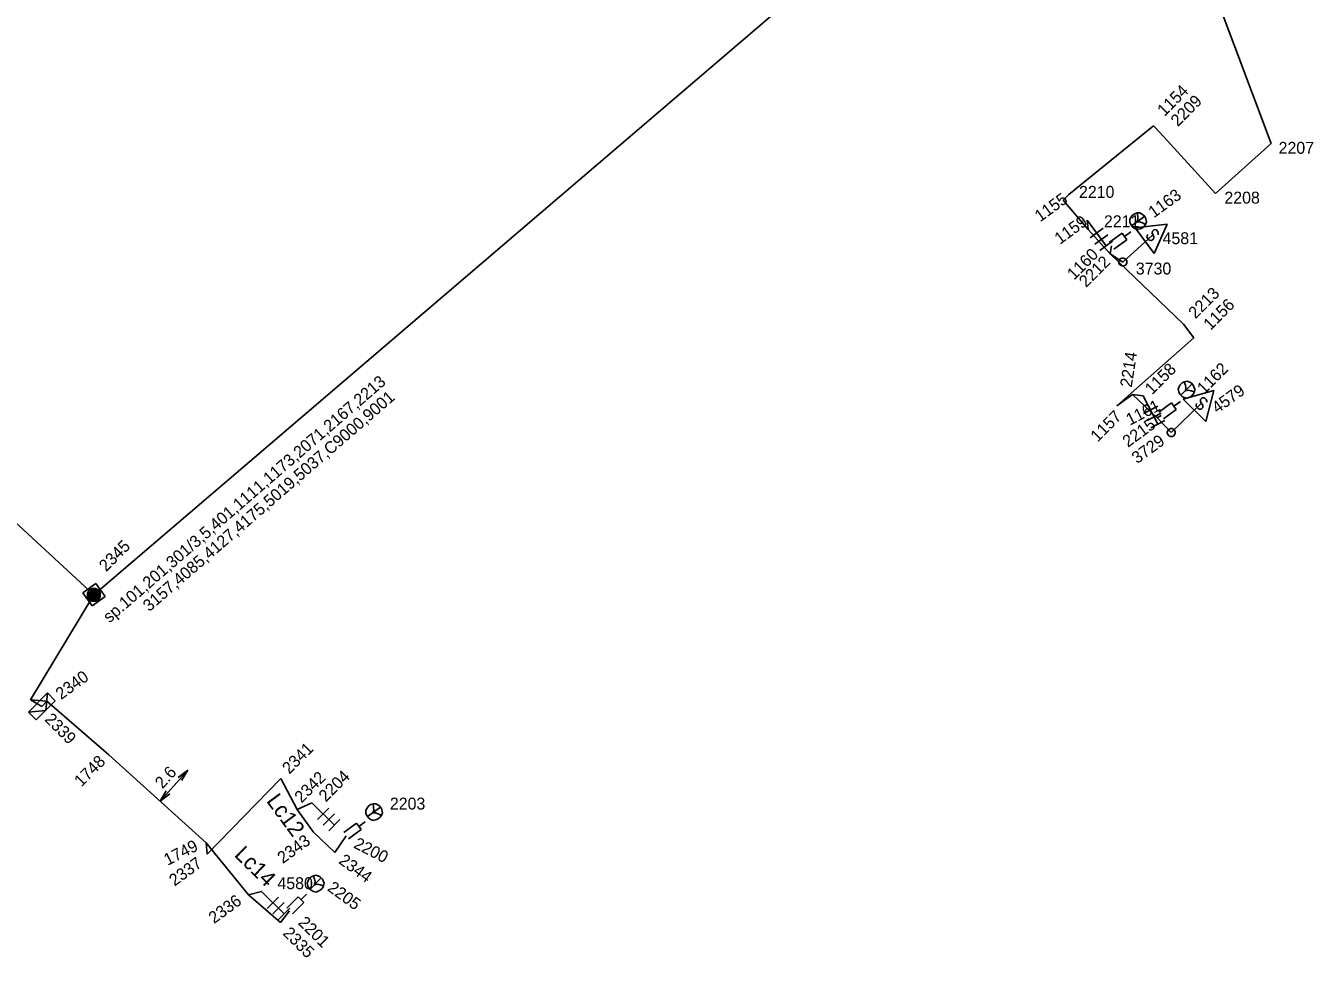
# Model space of a CAD drawing. Extents: x -535557 to -534097, y -1142175 to -1136716.
# Drawn here: x -534620.9 to -534539.9, y -1139340.6 to -1139282 of the extents above; entities that cross this region are included whole.
import ezdxf

# ---------------------------------------------------------------- set-up
doc = ezdxf.new("R2010")
doc.units = 0
doc.layers.add('Default', color=7, linetype='Continuous')
doc.layers.add('SS_SZDC', color=7, linetype='Continuous')

# ---------------------------------------------------------------- blocks, each defined once
blk = doc.blocks.new('POINT_DISPLAY')
at = {"layer": 'Default'}
blk.add_line((0, 0), (0, 0), dxfattribs=at)

msp = doc.modelspace()

# ---------------------------------------------------------------- linework, layer by layer
at = {"layer": 'SS_SZDC'}
for p, q in [((-534560.92, -1139270.209), (-534616.64, -1139317.829)), ((-534542.529, -1139289.43), (-534547.47, -1139276.239)), ((-534549.93, -1139288.309), (-534555.27, -1139292.649)), ((-534549.93, -1139288.309), (-534549.52, -1139288.75)), ((-534549.52, -1139288.75), (-534546.029, -1139292.569)), ((-534546.029, -1139292.569), (-534542.529, -1139289.43)), ((-534555.63, -1139293), (-534555.27, -1139292.649)), ((-534554.06, -1139294.85), (-534555.63, -1139293)), ((-534616.64, -1139317.829), (-534642.569, -1139293.979)), ((-534554.06, -1139294.85), (-534554.109, -1139294.26)), ((-534554.109, -1139294.26), (-534552.923, -1139295.87)), ((-534551.428, -1139294.192), (-534551.284, -1139293.964)), ((-534551.421, -1139294.372), (-534551.428, -1139294.192)), ((-534551.373, -1139294.522), (-534551.421, -1139294.372)), ((-534550.505, -1139294.016), (-534551.314, -1139294.603)), ((-534551.284, -1139293.964), (-534551.122, -1139293.846)), ((-534551.122, -1139293.846), (-534550.972, -1139293.798)), ((-534550.99, -1139294.368), (-534550.928, -1139294.199)), ((-534550.99, -1139294.368), (-534550.81, -1139294.361)), ((-534550.972, -1139293.798), (-534550.792, -1139293.791)), ((-534550.935, -1139294.019), (-534550.972, -1139293.798)), ((-534550.928, -1139294.199), (-534550.935, -1139294.019)), ((-534550.81, -1139294.361), (-534550.641, -1139294.424)), ((-534550.792, -1139293.791), (-534550.564, -1139293.935)), ((-534550.641, -1139294.424), (-534550.443, -1139294.527)), ((-534550.564, -1139293.935), (-534550.446, -1139294.097)), ((-534550.446, -1139294.097), (-534550.38, -1139294.358)), ((-534550.38, -1139294.358), (-534550.443, -1139294.527)), ((-534552.67, -1139296.379), (-534554.06, -1139294.85)), ((-534553.114, -1139294.768), (-534553.919, -1139295.361)), ((-534552.817, -1139295.171), (-534553.622, -1139295.764)), ((-534552.726, -1139295.667), (-534551.917, -1139295.079)), ((-534551.917, -1139295.079), (-534551.624, -1139295.484)), ((-534550.01, -1139295.19), (-534551.869, -1139296.889)), ((-534551.77, -1139295.282), (-534551.366, -1139294.988)), ((-534551.255, -1139294.684), (-534551.373, -1139294.522)), ((-534551.127, -1139294.776), (-534551.255, -1139294.684)), ((-534550.958, -1139294.839), (-534551.127, -1139294.776)), ((-534549.084, -1139294.507), (-534551.086, -1139294.74)), ((-534551.086, -1139294.74), (-534549.9, -1139296.35)), ((-534550.697, -1139294.773), (-534550.958, -1139294.839)), ((-534550.535, -1139294.655), (-534550.697, -1139294.773)), ((-534550.443, -1139294.527), (-534550.535, -1139294.655)), ((-534550.351, -1139295.317), (-534550.34, -1139295.247)), ((-534550.34, -1139295.247), (-534550.289, -1139295.147)), ((-534550.007, -1139294.94), (-534550.029, -1139295.079)), ((-534550.029, -1139295.079), (-534549.921, -1139295.31)), ((-534549.887, -1139294.851), (-534550.007, -1139294.94)), ((-534549.921, -1139295.31), (-534549.942, -1139295.45)), ((-534549.9, -1139296.35), (-534549.084, -1139294.507)), ((-534549.747, -1139294.872), (-534549.887, -1139294.851)), ((-534549.658, -1139294.993), (-534549.747, -1139294.872)), ((-534549.639, -1139295.103), (-534549.658, -1139294.993)), ((-534549.649, -1139295.173), (-534549.639, -1139295.103)), ((-534552.521, -1139295.573), (-534553.326, -1139296.166)), ((-534552.67, -1139296.379), (-534552.579, -1139295.87)), ((-534551.624, -1139295.484), (-534552.433, -1139296.072)), ((-534550.202, -1139295.518), (-534550.351, -1139295.317)), ((-534550.063, -1139295.539), (-534550.202, -1139295.518)), ((-534549.942, -1139295.45), (-534550.063, -1139295.539)), ((-534548.05, -1139300.809), (-534552.67, -1139296.379)), ((-534551.869, -1139296.889), (-534552.67, -1139296.379)), ((-534552.116, -1139296.848), (-534552.095, -1139296.781)), ((-534552.114, -1139296.96), (-534552.116, -1139296.848)), ((-534552.095, -1139296.781), (-534552.029, -1139296.69)), ((-534552.029, -1139296.69), (-534551.94, -1139296.645)), ((-534551.94, -1139296.645), (-534551.828, -1139296.643)), ((-534551.828, -1139296.643), (-534551.761, -1139296.664)), ((-534551.761, -1139296.664), (-534551.67, -1139296.73)), ((-534551.67, -1139296.73), (-534551.625, -1139296.819)), ((-534551.623, -1139296.931), (-534551.644, -1139296.998)), ((-534551.625, -1139296.819), (-534551.623, -1139296.931)), ((-534552.069, -1139297.049), (-534552.114, -1139296.96)), ((-534551.978, -1139297.115), (-534552.069, -1139297.049)), ((-534551.911, -1139297.136), (-534551.978, -1139297.115)), ((-534551.799, -1139297.134), (-534551.911, -1139297.136)), ((-534551.71, -1139297.089), (-534551.799, -1139297.134)), ((-534551.644, -1139296.998), (-534551.71, -1139297.089)), ((-534547.399, -1139301.67), (-534548.05, -1139300.809)), ((-534547.399, -1139301.67), (-534552.239, -1139305.93)), ((-534548.39, -1139304.884), (-534548.284, -1139304.637)), ((-534548.354, -1139305.061), (-534548.39, -1139304.884)), ((-534548.284, -1139304.637), (-534548.142, -1139304.495)), ((-534547.506, -1139304.566), (-534548.213, -1139305.273)), ((-534548.142, -1139304.495), (-534548.001, -1139304.425)), ((-534546.132, -1139304.971), (-534548.073, -1139305.514)), ((-534548.001, -1139304.425), (-534547.824, -1139304.389)), ((-534547.93, -1139304.637), (-534548.001, -1139304.425)), ((-534547.895, -1139304.813), (-534547.93, -1139304.637)), ((-534547.93, -1139304.99), (-534547.895, -1139304.813)), ((-534547.93, -1139304.99), (-534547.753, -1139304.955)), ((-534547.824, -1139304.389), (-534547.577, -1139304.495)), ((-534547.753, -1139304.955), (-534547.577, -1139304.99)), ((-534547.577, -1139304.495), (-534547.435, -1139304.637)), ((-534547.577, -1139304.99), (-534547.365, -1139305.061)), ((-534547.435, -1139304.637), (-534547.329, -1139304.884)), ((-534547.329, -1139304.884), (-534547.365, -1139305.061)), ((-534546.649, -1139306.919), (-534546.132, -1139304.971)), ((-534552.239, -1139305.93), (-534551.26, -1139305.219)), ((-534551.26, -1139305.219), (-534550.579, -1139305.309)), ((-534551.26, -1139305.219), (-534549.71, -1139306.7)), ((-534550.579, -1139305.309), (-534549.66, -1139307.086)), ((-534549.606, -1139306.347), (-534548.797, -1139305.759)), ((-534548.819, -1139307.62), (-534546.939, -1139305.79)), ((-534548.797, -1139305.759), (-534548.504, -1139306.164)), ((-534548.65, -1139305.962), (-534548.246, -1139305.668)), ((-534548.284, -1139305.202), (-534548.354, -1139305.061)), ((-534548.142, -1139305.344), (-534548.284, -1139305.202)), ((-534548.001, -1139305.414), (-534548.142, -1139305.344)), ((-534548.073, -1139305.514), (-534546.649, -1139306.919)), ((-534547.824, -1139305.45), (-534548.001, -1139305.414)), ((-534547.577, -1139305.344), (-534547.824, -1139305.45)), ((-534547.435, -1139305.202), (-534547.577, -1139305.344)), ((-534547.365, -1139305.061), (-534547.435, -1139305.202)), ((-534547.257, -1139305.898), (-534547.222, -1139305.791)), ((-534546.871, -1139305.435), (-534546.976, -1139305.542)), ((-534546.976, -1139305.542), (-534546.976, -1139305.684)), ((-534546.976, -1139305.684), (-534546.833, -1139305.895)), ((-534546.73, -1139305.435), (-534546.871, -1139305.435)), ((-534546.623, -1139305.54), (-534546.73, -1139305.435)), ((-534546.587, -1139305.646), (-534546.623, -1139305.54)), ((-534546.586, -1139305.716), (-534546.587, -1139305.646)), ((-534549.676, -1139305.968), (-534550.564, -1139306.427)), ((-534549.446, -1139306.412), (-534550.334, -1139306.871)), ((-534549.71, -1139306.7), (-534549.46, -1139306.549)), ((-534548.504, -1139306.164), (-534549.313, -1139306.752)), ((-534547.257, -1139305.968), (-534547.257, -1139305.898)), ((-534547.079, -1139306.144), (-534547.257, -1139305.968)), ((-534546.937, -1139306.143), (-534547.079, -1139306.144)), ((-534546.832, -1139306.036), (-534546.937, -1139306.143)), ((-534546.833, -1139305.895), (-534546.832, -1139306.036)), ((-534549.216, -1139306.856), (-534550.104, -1139307.315)), ((-534549.71, -1139306.7), (-534548.819, -1139307.62)), ((-534549.069, -1139307.57), (-534549.019, -1139307.47)), ((-534549.019, -1139307.47), (-534548.969, -1139307.42)), ((-534548.969, -1139307.42), (-534548.869, -1139307.37)), ((-534548.869, -1139307.37), (-534548.769, -1139307.37)), ((-534548.769, -1139307.37), (-534548.669, -1139307.42)), ((-534548.669, -1139307.42), (-534548.619, -1139307.47)), ((-534548.619, -1139307.47), (-534548.569, -1139307.57)), ((-534549.069, -1139307.67), (-534549.069, -1139307.57)), ((-534549.019, -1139307.77), (-534549.069, -1139307.67)), ((-534548.969, -1139307.82), (-534549.019, -1139307.77)), ((-534548.869, -1139307.87), (-534548.969, -1139307.82)), ((-534548.769, -1139307.87), (-534548.869, -1139307.87)), ((-534548.669, -1139307.82), (-534548.769, -1139307.87)), ((-534548.619, -1139307.77), (-534548.669, -1139307.82)), ((-534548.569, -1139307.67), (-534548.619, -1139307.77)), ((-534548.569, -1139307.57), (-534548.569, -1139307.67)), ((-534616.529, -1139317.131), (-534617.338, -1139317.719)), ((-534615.941, -1139317.94), (-534616.529, -1139317.131)), ((-534620.63, -1139324.45), (-534616.64, -1139317.829)), ((-534617.338, -1139317.719), (-534616.75, -1139318.528)), ((-534617.04, -1139317.926), (-534617.039, -1139317.726)), ((-534616.942, -1139318.127), (-534617.04, -1139317.926)), ((-534617.039, -1139317.726), (-534616.937, -1139317.527)), ((-534616.938, -1139317.677), (-534616.941, -1139317.977)), ((-534616.941, -1139317.977), (-534616.842, -1139318.128)), ((-534616.937, -1139317.527), (-534616.736, -1139317.429)), ((-534616.842, -1139318.128), (-534616.837, -1139317.578)), ((-534616.837, -1139317.578), (-534616.736, -1139317.479)), ((-534616.75, -1139318.528), (-534615.941, -1139317.94)), ((-534616.736, -1139317.479), (-534616.743, -1139318.179)), ((-534616.736, -1139317.429), (-534616.536, -1139317.43)), ((-534616.643, -1139318.179), (-534616.636, -1139317.48)), ((-534616.543, -1139318.18), (-534616.536, -1139317.48)), ((-534616.536, -1139317.43), (-534616.337, -1139317.532)), ((-534616.536, -1139317.48), (-534616.437, -1139317.581)), ((-534616.437, -1139317.581), (-534616.442, -1139318.131)), ((-534616.442, -1139318.131), (-534616.341, -1139317.982)), ((-534616.24, -1139317.933), (-534616.342, -1139318.132)), ((-534616.341, -1139317.982), (-534616.338, -1139317.682)), ((-534616.337, -1139317.532), (-534616.239, -1139317.733)), ((-534616.239, -1139317.733), (-534616.24, -1139317.933)), ((-534616.743, -1139318.229), (-534616.942, -1139318.127)), ((-534616.743, -1139318.179), (-534616.543, -1139318.18)), ((-534616.543, -1139318.23), (-534616.743, -1139318.229)), ((-534616.342, -1139318.132), (-534616.543, -1139318.23)), ((-534620.768, -1139325.213), (-534619.566, -1139324.011)), ((-534619.6, -1139324.52), (-534620.63, -1139324.45)), ((-534620.63, -1139324.45), (-534619.92, -1139324.86)), ((-534619.672, -1139325.107), (-534619.566, -1139324.011)), ((-534619.566, -1139324.011), (-534619.071, -1139324.506)), ((-534620.768, -1139325.213), (-534619.672, -1139325.107)), ((-534620.273, -1139325.708), (-534620.768, -1139325.213)), ((-534619.071, -1139324.506), (-534620.273, -1139325.708)), ((-534619.6, -1139324.52), (-534619.92, -1139324.86)), ((-534615.699, -1139327.909), (-534619.6, -1139324.52)), ((-534615.699, -1139327.909), (-534609.569, -1139333.45)), ((-534612.479, -1139330.82), (-534610.731, -1139328.873)), ((-534611.343, -1139329.331), (-534610.731, -1139328.873)), ((-534610.731, -1139328.873), (-534611.12, -1139329.531)), ((-534612.479, -1139330.82), (-534612.089, -1139330.162)), ((-534609.52, -1139334.149), (-534604.88, -1139329.399)), ((-534604.88, -1139329.399), (-534603.85, -1139331.34)), ((-534611.866, -1139330.362), (-534612.479, -1139330.82)), ((-534603.85, -1139331.34), (-534602.92, -1139330.92)), ((-534602.92, -1139330.92), (-534601.505, -1139332.334)), ((-534603.85, -1139331.34), (-534602.829, -1139332.75)), ((-534601.859, -1139331.273), (-534602.566, -1139331.98)), ((-534601.505, -1139331.627), (-534602.212, -1139332.334)), ((-534599.528, -1139331.382), (-534599.384, -1139331.154)), ((-534599.521, -1139331.562), (-534599.528, -1139331.382)), ((-534599.473, -1139331.712), (-534599.521, -1139331.562)), ((-534599.355, -1139331.874), (-534599.473, -1139331.712)), ((-534598.605, -1139331.206), (-534599.414, -1139331.793)), ((-534599.384, -1139331.154), (-534599.222, -1139331.036)), ((-534599.222, -1139331.036), (-534599.072, -1139330.988)), ((-534599.09, -1139331.558), (-534599.028, -1139331.389)), ((-534599.09, -1139331.558), (-534598.91, -1139331.551)), ((-534599.072, -1139330.988), (-534598.892, -1139330.981)), ((-534599.035, -1139331.209), (-534599.072, -1139330.988)), ((-534599.028, -1139331.389), (-534599.035, -1139331.209)), ((-534598.91, -1139331.551), (-534598.741, -1139331.614)), ((-534598.892, -1139330.981), (-534598.664, -1139331.125)), ((-534598.741, -1139331.614), (-534598.543, -1139331.717)), ((-534598.664, -1139331.125), (-534598.546, -1139331.287)), ((-534598.543, -1139331.717), (-534598.635, -1139331.845)), ((-534598.546, -1139331.287), (-534598.48, -1139331.548)), ((-534598.48, -1139331.548), (-534598.543, -1139331.717)), ((-534601.152, -1139331.98), (-534601.859, -1139332.687)), ((-534600.916, -1139332.797), (-534600.107, -1139332.209)), ((-534600.107, -1139332.209), (-534599.814, -1139332.614)), ((-534599.96, -1139332.412), (-534599.556, -1139332.118)), ((-534599.227, -1139331.966), (-534599.355, -1139331.874)), ((-534599.058, -1139332.029), (-534599.227, -1139331.966)), ((-534598.797, -1139331.963), (-534599.058, -1139332.029)), ((-534598.635, -1139331.845), (-534598.797, -1139331.963)), ((-534602.829, -1139332.75), (-534601.479, -1139334.049)), ((-534601.479, -1139334.049), (-534600.77, -1139333)), ((-534599.814, -1139332.614), (-534600.623, -1139333.202)), ((-534609.569, -1139333.45), (-534609.52, -1139334.149)), ((-534609.569, -1139333.45), (-534606.909, -1139336.709)), ((-534603.21, -1139335.974), (-534603.104, -1139335.727)), ((-534603.104, -1139335.727), (-534602.962, -1139335.585)), ((-534602.326, -1139335.656), (-534603.033, -1139336.363)), ((-534602.962, -1139335.585), (-534602.821, -1139335.515)), ((-534602.821, -1139335.515), (-534602.644, -1139335.479)), ((-534602.75, -1139335.727), (-534602.821, -1139335.515)), ((-534602.715, -1139335.903), (-534602.75, -1139335.727)), ((-534602.644, -1139335.479), (-534602.397, -1139335.585)), ((-534602.397, -1139335.585), (-534602.255, -1139335.727)), ((-534602.255, -1139335.727), (-534602.149, -1139335.974)), ((-534606.089, -1139336.51), (-534606.909, -1139336.709)), ((-534606.089, -1139336.51), (-534604.666, -1139337.914)), ((-534603.174, -1139336.151), (-534603.21, -1139335.974)), ((-534603.104, -1139336.292), (-534603.174, -1139336.151)), ((-534602.962, -1139336.434), (-534603.104, -1139336.292)), ((-534602.821, -1139336.504), (-534602.962, -1139336.434)), ((-534602.644, -1139336.54), (-534602.821, -1139336.504)), ((-534602.75, -1139336.08), (-534602.715, -1139335.903)), ((-534602.75, -1139336.08), (-534602.573, -1139336.045)), ((-534602.397, -1139336.434), (-534602.644, -1139336.54)), ((-534602.573, -1139336.045), (-534602.397, -1139336.08)), ((-534602.397, -1139336.08), (-534602.185, -1139336.151)), ((-534602.255, -1139336.292), (-534602.397, -1139336.434)), ((-534602.185, -1139336.151), (-534602.255, -1139336.292)), ((-534602.149, -1139335.974), (-534602.185, -1139336.151)), ((-534606.909, -1139336.709), (-534604.899, -1139338.469)), ((-534605.027, -1139336.856), (-534605.729, -1139337.568)), ((-534604.671, -1139337.207), (-534605.373, -1139337.919)), ((-534604.496, -1139337.553), (-534603.789, -1139336.846)), ((-534603.436, -1139337.199), (-534604.143, -1139337.906)), ((-534603.789, -1139336.846), (-534603.436, -1139337.199)), ((-534603.612, -1139337.022), (-534603.259, -1139336.669)), ((-534604.315, -1139337.559), (-534605.017, -1139338.27)), ((-534604.899, -1139338.469), (-534604.319, -1139337.729))]:
    msp.add_line(p, q, dxfattribs=at)

# ---------------------------------------------------------------- block references
for p in [(-534549.93, -1139288.309), (-534549.52, -1139288.75), (-534542.529, -1139289.43), (-534555.27, -1139292.649), (-534546.029, -1139292.569), (-534555.63, -1139293), (-534554.109, -1139294.26), (-534550.909, -1139294.309), (-534554.06, -1139294.85), (-534550.01, -1139295.19), (-534552.579, -1139295.87), (-534552.67, -1139296.379), (-534551.869, -1139296.889), (-534551.869, -1139296.889), (-534548.05, -1139300.809), (-534547.399, -1139301.67), (-534547.859, -1139304.92), (-534551.26, -1139305.219), (-534550.579, -1139305.309), (-534546.939, -1139305.79), (-534552.239, -1139305.93), (-534549.46, -1139306.549), (-534549.71, -1139306.7), (-534548.819, -1139307.62), (-534548.819, -1139307.62), (-534616.64, -1139317.829), (-534620.63, -1139324.45), (-534619.92, -1139324.86), (-534619.6, -1139324.52), (-534615.699, -1139327.909), (-534604.88, -1139329.399), (-534602.92, -1139330.92), (-534603.85, -1139331.34), (-534599.01, -1139331.5), (-534602.829, -1139332.75), (-534600.77, -1139333), (-534609.569, -1139333.45), (-534609.52, -1139334.149), (-534601.479, -1139334.049), (-534606.089, -1139336.51), (-534602.68, -1139336.01), (-534606.909, -1139336.709), (-534604.319, -1139337.729), (-534604.899, -1139338.469)]:
    msp.add_blockref('POINT_DISPLAY', p, dxfattribs=at)

# ---------------------------------------------------------------- texts
for s, height, rotation, p in [('1154', 0.75, 45, (-534549.255, -1139287.762)), ('2209', 0.75, 45, (-534548.406, -1139288.406)), ('1155', 0.75, 36, (-534557.079, -1139294.399)), ('1163', 0.75, 36, (-534549.922, -1139294.147)), ('1159', 0.75, 36, (-534555.832, -1139295.813)), ('1160', 0.75, 45, (-534554.932, -1139298.057)), ('2212', 0.75, 45, (-534554.181, -1139298.53)), ('2213', 0.75, 45, (-534547.296, -1139300.504)), ('1156', 0.75, 45, (-534546.35, -1139301.222)), ('2214', 0.75, 81, (-534551.313, -1139304.811)), ('1158', 0.75, 45, (-534550.031, -1139305.282)), ('1162', 0.75, 45, (-534546.749, -1139305.251)), ('sp.101,201,301/3,5,401,1111,1173,2071,2167,2213', 0.74999, 40.87566, (-534615.664, -1139319.637)), ('4579', 0.75, 36, (-534545.92, -1139306.453)), ('3157,4085,4127,4175,5019,5037,C9000,9001', 0.74999, 40.87566, (-534613.155, -1139318.929)), ('1161', 0.75, 27, (-534551.429, -1139307.193)), ('1157', 0.75, 45, (-534553.461, -1139308.262)), ('2215', 0.75, 36, (-534551.547, -1139308.582)), ('3729', 0.75, 36, (-534550.966, -1139309.614)), ('2345', 0.75, 45, (-534615.873, -1139316.422)), ('2340', 0.75, 36, (-534618.706, -1139324.462)), ('2339', 0.75, 315, (-534619.795, -1139325.722)), ('2341', 0.75, 45, (-534604.341, -1139329.16)), ('1748', 0.75, 45, (-534617.434, -1139329.968)), ('2.6', 0.75, 48.09357, (-534612.319, -1139330.081)), ('2342', 0.75, 45, (-534603.568, -1139330.979)), ('2204', 0.75, 45, (-534602.042, -1139330.916)), ('Lc12', 1, 306.37566, (-534605.825, -1139330.811)), ('1749', 0.75, 27, (-534612.003, -1139334.896)), ('2343', 0.75, 36, (-534604.749, -1139334.781)), ('2200', 0.75, 333, (-534600.348, -1139333.727)), ('Lc14', 1, 315.37566, (-534607.857, -1139334.252)), ('2344', 0.75, 324, (-534601.288, -1139334.69)), ('2337', 0.75, 36, (-534611.567, -1139336.202)), ('2205', 0.75, 324, (-534601.999, -1139336.409)), ('2336', 0.75, 36, (-534609.081, -1139338.563)), ('2201', 0.75, 315, (-534603.832, -1139338.517)), ('2335', 0.75, 315, (-534604.795, -1139339.182))]:
    msp.add_text(s, height=height, rotation=rotation, dxfattribs=at).set_placement(p)
for s, p in [('2207', (-534542.063, -1139290.076)), ('2210', (-534554.63, -1139292.849)), ('2208', (-534545.476, -1139293.211)), ('2211', (-534553.06, -1139294.7)), ('4581', (-534549.366, -1139295.765)), ('3730', (-534551.05, -1139297.675)), ('2203', (-534598.01, -1139331.349)), ('4580', (-534605.089, -1139336.36))]:
    msp.add_text(s, height=0.75, dxfattribs=at).set_placement(p)

doc.saveas('drawing.dxf')
